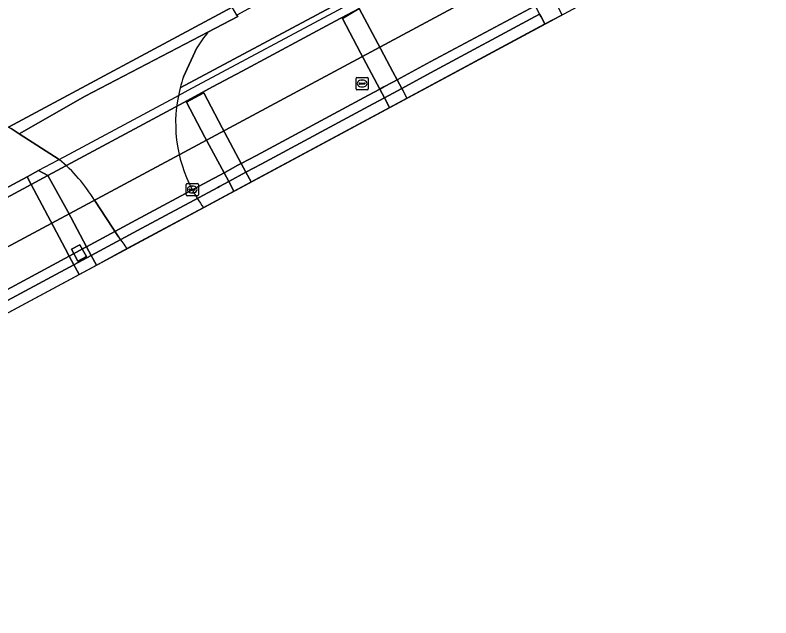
# Model space of a CAD drawing. Extents: x 158793 to 159888, y 384317 to 385256.
# Drawn here: x 159535.5 to 159597.2, y 384319.4 to 384368.6 of the extents above; entities that cross this region are included whole.
import ezdxf

# ---------------------------------------------------------------- set-up
doc = ezdxf.new("R2010")
doc.units = 0
for name, color, linetype in [('IMGEO_Berm_open', 7, 'Continuous'), ('IMGEO_Dek', 7, 'Continuous'), ('IMGEO_Fietspad_gesloten', 7, 'Continuous'), ('IMGEO_Kolk', 7, 'Continuous'), ('IMGEO_Pijler', 7, 'Continuous'), ('IMGEO_Rijbaan_lokaal_gesloten', 7, 'Continuous'), ('IMGEO_Rijbaan_lokaal_open', 7, 'Continuous'), ('IMGEO_Rijbaan_regionaal_gesloten', 7, 'Continuous'), ('IMGEO_Voetgangersgebied_gesloten', 7, 'Continuous'), ('IMGEO_Voetgangersgebied_open', 7, 'Continuous'), ('IMGEO_Voetpad_open', 7, 'Continuous')]:
    doc.layers.add(name, color=color, linetype=linetype)

msp = doc.modelspace()

# ---------------------------------------------------------------- linework, layer by layer
at = {"layer": 'IMGEO_Berm_open'}
for points in [[(159561.835, 384369.06), (159550.338, 384362.897), (159549.574, 384362.488), (159548.537, 384361.932), (159539.445, 384357.059), (159537.377, 384355.95), (159536.444, 384355.45), (159499.781, 384335.799)], [(159529.745, 384351.027), (159536.769, 384354.829), (159538.146, 384355.568), (159548.951, 384361.363), (159551.589, 384362.782), (159554.006, 384364.083), (159561.6, 384368.144), (159563.57, 384369.197)], [(159577.934, 384369.405), (159569.358, 384364.822), (159566.662, 384363.374), (159566.316, 384363.188), (159565.576, 384362.79), (159565.244, 384362.612), (159564.312, 384362.111), (159555.169, 384357.199), (159553.93, 384356.534), (159553.606, 384356.36), (159552.885, 384355.972), (159552.523, 384355.778), (159551.764, 384355.37), (159551.62, 384355.293), (159544.981, 384351.722), (159541.296, 384349.74), (159540.955, 384349.556), (159540.24, 384349.172), (159539.888, 384348.983), (159532.394, 384344.952)], [(159528.993, 384342.228), (159540.269, 384348.269), (159541.678, 384349.025), (159545.822, 384351.249), (159552.009, 384354.572), (159552.148, 384354.647), (159552.907, 384355.056), (159554.314, 384355.814), (159555.557, 384356.484), (159564.692, 384361.407), (159565.619, 384361.907), (159567.035, 384362.67), (159569.378, 384363.933), (159578.295, 384368.734)]]:
    msp.add_lwpolyline(points, dxfattribs=at)
at = {"layer": 'IMGEO_Dek'}
msp.add_lwpolyline([(159488.508, 384319.441), (159617.271, 384388.641), (159616.87, 384389.389), (159616.488, 384390.102), (159613.401, 384395.863), (159613.053, 384396.512), (159610.395, 384395.087), (159563.216, 384369.799), (159561.835, 384369.06), (159550.338, 384362.897), (159549.574, 384362.488), (159548.537, 384361.932), (159539.445, 384357.059), (159537.377, 384355.95), (159536.444, 384355.45), (159499.781, 384335.799), (159499.44, 384335.616), (159497.35, 384334.496), (159496.454, 384334.016), (159493.575, 384332.472), (159487.092, 384328.997), (159485.675, 384328.238), (159484.262, 384327.473)], close=True, dxfattribs=at)
at = {"layer": 'IMGEO_Fietspad_gesloten'}
for points in [[(159707.394, 384451.026), (159691.341, 384442.43), (159554.532, 384369.175), (159553.562, 384368.656), (159553.639, 384368.525), (159551.212, 384367.259)], [(159548.945, 384362.714), (159562.5, 384369.97), (159562.977, 384370.225), (159610.25, 384395.526), (159612.839, 384396.912), (159692.734, 384439.673)], [(159550.296, 384365.969), (159549.221, 384363.616)]]:
    msp.add_lwpolyline(points, dxfattribs=at)
for centre, radius, start, end in [((159562.702, 384358.13), 14.675, 141.53221, 147.71238), ((159560.293, 384359.735), 11.732, 160.68265, 165.29052)]:
    msp.add_arc(centre, radius, start, end, dxfattribs=at)
at = {"layer": 'IMGEO_Kolk'}
for p, q in [((159563.301, 384362.634), (159563.301, 384363.486)), ((159563.376, 384363.56), (159564.228, 384363.56)), ((159563.789, 384363.34), (159563.814, 384363.34)), ((159564.302, 384363.486), (159564.302, 384362.634)), ((159563.56, 384363.054), (159563.56, 384363.066)), ((159563.998, 384363.017), (159563.6, 384363.017)), ((159563.603, 384363.103), (159564.001, 384363.103)), ((159563.812, 384362.78), (159563.787, 384362.78)), ((159564.044, 384363.066), (159564.044, 384363.054)), ((159564.228, 384362.56), (159563.376, 384362.56)), ((159549.427, 384353.981), (159549.427, 384354.833)), ((159549.502, 384354.907), (159550.354, 384354.907)), ((159549.915, 384354.687), (159549.94, 384354.687)), ((159550.428, 384354.833), (159550.428, 384353.981)), ((159549.686, 384354.401), (159549.686, 384354.413)), ((159550.124, 384354.364), (159549.726, 384354.364)), ((159549.729, 384354.45), (159550.127, 384354.45)), ((159549.938, 384354.127), (159549.913, 384354.127)), ((159550.17, 384354.413), (159550.17, 384354.401)), ((159550.354, 384353.907), (159549.502, 384353.907))]:
    msp.add_line(p, q, dxfattribs=at)
for points in [[(159563.301, 384362.634), (159563.301, 384363.486)], [(159563.376, 384363.56), (159564.228, 384363.56)], [(159564.302, 384363.486), (159564.302, 384362.634)], [(159564.228, 384362.56), (159563.376, 384362.56)], [(159549.427, 384353.981), (159549.427, 384354.833)], [(159549.502, 384354.907), (159550.354, 384354.907)], [(159550.428, 384354.833), (159550.428, 384353.981)], [(159550.354, 384353.907), (159549.502, 384353.907)]]:
    msp.add_lwpolyline(points, dxfattribs=at)
for centre, radius, start, end in [((159563.378, 384363.484), 0.0765, 91.55205, 178.44795), ((159563.378, 384363.484), 0.0765, 91.55205, 178.44795), ((159564.226, 384363.484), 0.0765, 1.55205, 88.44795), ((159564.226, 384363.484), 0.0765, 1.55205, 88.44795), ((159563.6, 384363.063), 0.0403, 85.87752, 175.75265), ((159563.597, 384363.053), 0.0366, 178.93798, 274.71019), ((159564.001, 384363.06), 0.043, 264.86636, 352.45326), ((159564.005, 384363.065), 0.0386, 1.73085, 96.63898), ((159563.378, 384362.636), 0.0765, 181.55205, 268.44795), ((159563.378, 384362.636), 0.0765, 181.55205, 268.44795), ((159564.226, 384362.636), 0.0765, 271.55205, 358.44795), ((159564.226, 384362.636), 0.0765, 271.55205, 358.44795), ((159549.504, 384354.831), 0.0765, 91.55205, 178.44795), ((159549.504, 384354.831), 0.0765, 91.55205, 178.44795), ((159550.352, 384354.831), 0.0765, 1.55205, 88.44795), ((159550.352, 384354.831), 0.0765, 1.55205, 88.44795), ((159549.726, 384354.41), 0.0403, 85.87752, 175.75265), ((159549.723, 384354.4), 0.0366, 178.93798, 274.71019), ((159550.127, 384354.407), 0.043, 264.86636, 352.45326), ((159550.131, 384354.412), 0.0386, 1.73085, 96.63898), ((159549.504, 384353.983), 0.0765, 181.55205, 268.44795), ((159549.504, 384353.983), 0.0765, 181.55205, 268.44795), ((159550.352, 384353.983), 0.0765, 271.55205, 358.44795), ((159550.352, 384353.983), 0.0765, 271.55205, 358.44795)]:
    msp.add_arc(centre, radius, start, end, dxfattribs=at)
for centre, major_axis, ratio, start_param, end_param in [((159563.788, 384363.06), (-0.387, 0.002), 0.722429, 4.712389, 7.853982), ((159563.813, 384363.06), (-0.39, 0.002), 0.717154, 1.570796, 4.712389), ((159549.914, 384354.407), (-0.387, 0.002), 0.722429, 4.712389, 7.853982), ((159549.939, 384354.407), (-0.39, 0.002), 0.717154, 1.570796, 4.712389)]:
    msp.add_ellipse(centre, major_axis=major_axis, ratio=ratio, start_param=start_param, end_param=end_param, dxfattribs=at)
at = {"layer": 'IMGEO_Pijler'}
for points in [[(159580.139, 384368.685), (159579.843, 384369.235), (159579.704, 384369.493), (159579.346, 384370.159), (159579.01, 384370.783), (159577.763, 384373.103), (159576.265, 384375.89), (159574.855, 384375.133), (159576.352, 384372.348), (159577.598, 384370.031), (159577.934, 384369.405), (159578.295, 384368.734), (159578.421, 384368.499), (159578.728, 384367.927)], [(159567.46, 384361.871), (159567.144, 384362.466), (159567.035, 384362.67), (159566.662, 384363.374), (159566.319, 384364.02), (159565.096, 384366.323), (159563.57, 384369.197), (159562.189, 384368.365), (159563.677, 384365.563), (159565.244, 384362.612), (159565.619, 384361.907), (159566.042, 384361.11)], [(159554.731, 384355.031), (159554.314, 384355.814), (159553.93, 384356.534), (159552.371, 384359.46), (159550.861, 384362.292), (159549.451, 384361.54), (159550.966, 384358.698), (159552.523, 384355.778), (159552.907, 384355.056), (159553.324, 384354.274)], [(159540.688, 384347.484), (159542.097, 384348.241), (159541.678, 384349.025), (159541.296, 384349.74), (159539.759, 384352.622), (159538.146, 384355.568), (159537.377, 384355.95), (159536.444, 384355.45), (159536.769, 384354.829), (159538.352, 384351.86), (159539.555, 384349.606), (159539.888, 384348.983), (159540.269, 384348.269), (159540.381, 384348.059)], [(159540.578, 384348.553), (159541.283, 384348.93), (159540.761, 384349.906), (159540.056, 384349.529)], [(159540.578, 384348.553), (159540.056, 384349.529), (159540.761, 384349.906), (159541.283, 384348.93)]]:
    msp.add_lwpolyline(points, close=True, dxfattribs=at)
at = {"layer": 'IMGEO_Rijbaan_lokaal_gesloten'}
for points in [[(159492.544, 384382.326), (159499.587, 384378.535), (159500.805, 384377.848), (159507.103, 384374.468), (159510.157, 384372.845), (159518.184, 384368.531), (159519.419, 384367.842), (159534.919, 384359.511), (159553.184, 384369.293), (159550.262, 384374.58), (159545.604, 384372.105), (159544.701, 384371.573)], [(159551.212, 384367.259), (159541.171, 384362.021), (159535.794, 384358.967), (159539.057, 384356.851)], [(159549.221, 384363.616), (159550.296, 384365.969)], [(159541.942, 384353.537), (159543.918, 384350.545)], [(159544.6, 384349.586), (159550.839, 384352.939)]]:
    msp.add_lwpolyline(points, dxfattribs=at)
for centre, radius, start, end in [((159562.702, 384358.13), 14.675, 141.53221, 147.71238), ((159560.293, 384359.735), 11.732, 160.68265, 165.29052), ((159560.02, 384359.813), 11.449, 165.32135, 208.17595), ((159531.172, 384347.074), 12.56, 30.96757, 51.11477), ((159561.358, 384360.478), 12.942, 207.97462, 215.62923), ((159556.06, 384358.461), 14.494, 213.10357, 217.75699)]:
    msp.add_arc(centre, radius, start, end, dxfattribs=at)
at = {"layer": 'IMGEO_Rijbaan_lokaal_open'}
msp.add_lwpolyline([(159551.212, 384367.259), (159553.639, 384368.525), (159553.562, 384368.656), (159553.184, 384369.293), (159534.919, 384359.511), (159535.134, 384359.395), (159535.794, 384358.967), (159541.171, 384362.021)], close=True, dxfattribs=at)
at = {"layer": 'IMGEO_Rijbaan_regionaal_gesloten'}
for points in [[(159563.57, 384369.197), (159561.6, 384368.144), (159554.006, 384364.083), (159551.589, 384362.782), (159548.951, 384361.363), (159538.146, 384355.568), (159536.769, 384354.829), (159529.745, 384351.027), (159511.561, 384341.26), (159500.121, 384335.102), (159500, 384335.037), (159499.805, 384334.941), (159498.072, 384334.088), (159497.071, 384333.553), (159495.471, 384332.697), (159493.91, 384331.841), (159487.803, 384328.494), (159487.409, 384328.304), (159486.695, 384327.959), (159485.585, 384327.422), (159484.574, 384326.883), (159486.263, 384323.687), (159509.363, 384336.06), (159611.462, 384390.851)], [(159611.462, 384390.851), (159509.363, 384336.06)], [(159488.508, 384319.441), (159617.271, 384388.641)], [(159532.394, 384344.952), (159539.888, 384348.983), (159540.24, 384349.172), (159540.955, 384349.556), (159541.296, 384349.74), (159544.981, 384351.722), (159551.62, 384355.293), (159551.764, 384355.37), (159552.523, 384355.778), (159552.885, 384355.972), (159553.606, 384356.36), (159553.93, 384356.534), (159555.169, 384357.199), (159564.312, 384362.111), (159565.244, 384362.612), (159565.576, 384362.79), (159566.316, 384363.188), (159566.662, 384363.374), (159569.358, 384364.822), (159577.934, 384369.405)], [(159578.295, 384368.734), (159569.378, 384363.933), (159567.035, 384362.67), (159565.619, 384361.907), (159564.692, 384361.407), (159555.557, 384356.484), (159554.314, 384355.814), (159552.907, 384355.056), (159552.148, 384354.647), (159552.009, 384354.572), (159545.822, 384351.249), (159541.678, 384349.025), (159540.269, 384348.269), (159528.993, 384342.228)]]:
    msp.add_lwpolyline(points, dxfattribs=at)
at = {"layer": 'IMGEO_Voetgangersgebied_gesloten'}
for points in [[(159539.057, 384356.851), (159535.794, 384358.967), (159535.134, 384359.395)], [(159499.752, 384335.783), (159536.444, 384355.45), (159537.377, 384355.95), (159538.146, 384355.568), (159539.759, 384352.622), (159541.296, 384349.74), (159541.678, 384349.025), (159542.097, 384348.241), (159544.6, 384349.586)], [(159543.918, 384350.545), (159541.942, 384353.537)]]:
    msp.add_lwpolyline(points, dxfattribs=at)
for centre, radius, start, end in [((159531.172, 384347.074), 12.56, 30.96757, 51.11477), ((159556.06, 384358.461), 14.494, 213.10357, 217.75699)]:
    msp.add_arc(centre, radius, start, end, dxfattribs=at)
at = {"layer": 'IMGEO_Voetgangersgebied_open'}
msp.add_lwpolyline([(159529.421, 384341.428), (159540.688, 384347.484), (159540.381, 384348.059), (159540.269, 384348.269), (159539.888, 384348.983), (159539.555, 384349.606), (159538.352, 384351.86), (159536.769, 384354.829), (159536.444, 384355.45), (159499.752, 384335.783)], dxfattribs=at)
at = {"layer": 'IMGEO_Voetpad_open'}
for points in [[(159610.25, 384395.526), (159562.977, 384370.225), (159562.5, 384369.97), (159548.945, 384362.714)], [(159550.839, 384352.939), (159553.324, 384354.274), (159552.907, 384355.056), (159552.523, 384355.778), (159550.966, 384358.698), (159549.451, 384361.54), (159550.861, 384362.292), (159552.371, 384359.46), (159553.93, 384356.534), (159554.314, 384355.814), (159554.731, 384355.031), (159566.042, 384361.11), (159565.619, 384361.907), (159565.244, 384362.612), (159563.677, 384365.563), (159562.189, 384368.365), (159563.57, 384369.197), (159565.096, 384366.323), (159566.319, 384364.02), (159566.662, 384363.374), (159567.035, 384362.67), (159567.144, 384362.466), (159567.46, 384361.871), (159578.728, 384367.927), (159578.421, 384368.499), (159578.295, 384368.734)]]:
    msp.add_lwpolyline(points, dxfattribs=at)
for centre, radius, start, end in [((159560.02, 384359.813), 11.449, 165.32135, 208.17595), ((159561.358, 384360.478), 12.942, 207.97462, 215.62923)]:
    msp.add_arc(centre, radius, start, end, dxfattribs=at)

doc.saveas('drawing.dxf')
